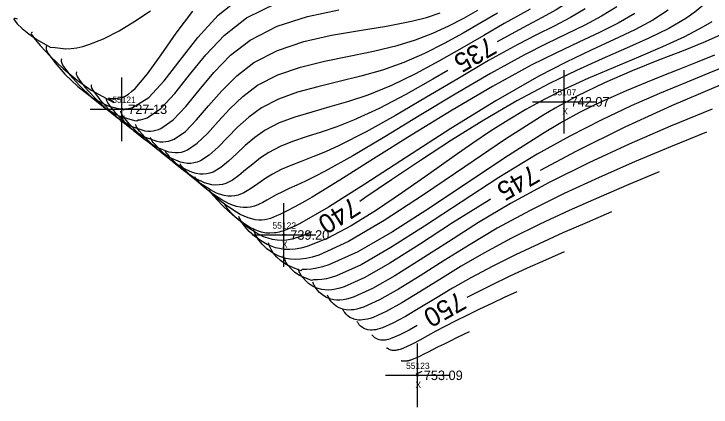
# Model space of a CAD drawing. Extents: x 1378535 to 1380697, y 997729 to 1000024.
# Drawn here: x 1379210.4 to 1379320.1, y 998642.6 to 998704.5 of the extents above; entities that cross this region are included whole.
import ezdxf

# ---------------------------------------------------------------- set-up
doc = ezdxf.new("R2010")
doc.units = 0
for name, color, linetype in [('RD_DTM_Major1', 7, 'Continuous'), ('RD_DTM_Major1_Lbl', 7, 'Continuous'), ('RD_DTM_Minor1', 7, 'Continuous'), ('RD_EX_Misc', 7, 'Continuous'), ('RD_EX_Misc_txCode', 7, 'Continuous'), ('RD_EX_TX_Misc_ELEV', 7, 'Continuous'), ('RD_SMD_Locator', 7, 'Continuous')]:
    doc.layers.add(name, color=color, linetype=linetype)

msp = doc.modelspace()

# ---------------------------------------------------------------- linework, layer by layer
at = {"layer": 'RD_DTM_Major1'}
for points in [[(1379324.38, 998719.6), (1379319.88, 998720.71), (1379315.84, 998721.31), (1379312.37, 998721.01), (1379310.09, 998719.95), (1379308.14, 998718.3), (1379306.4, 998716.24), (1379304.76, 998713.95), (1379303.12, 998711.65), (1379301.36, 998709.51), (1379299.65, 998707.9), (1379297.77, 998706.48), (1379295.73, 998705.2), (1379293.52, 998703.96), (1379291.16, 998702.71), (1379288.64, 998701.37), (1379286.45, 998700.14)], [(1379321.12, 998707.59), (1379319.99, 998706.78), (1379318.82, 998705.85), (1379317.56, 998704.85), (1379316.16, 998703.85), (1379313.48, 998702.27), (1379310.35, 998700.71), (1379306.82, 998699.13), (1379302.99, 998697.46), (1379298.92, 998695.63), (1379294.7, 998693.59), (1379289.54, 998690.84), (1379284.36, 998687.82), (1379279.28, 998684.66), (1379274.39, 998681.48), (1379269.82, 998678.41), (1379265.65, 998675.56), (1379264.85, 998675)], [(1379220.26, 998695.43), (1379220.23, 998695.32), (1379220.2, 998695.21), (1379220.21, 998695.06), (1379220.28, 998694.86), (1379220.4, 998694.6), (1379220.62, 998694.26), (1379221.56, 998693.03), (1379223.01, 998691.43), (1379224.81, 998689.7), (1379226.85, 998688.09), (1379228.96, 998686.83), (1379231.03, 998686.16), (1379231.5, 998686.08), (1379231.9, 998686.1), (1379232.31, 998686.15), (1379232.73, 998686.23), (1379233.13, 998686.35), (1379233.54, 998686.51), (1379235.47, 998687.86), (1379237.44, 998689.96), (1379239.53, 998692.53), (1379241.85, 998695.31), (1379244.5, 998698.04), (1379247.58, 998700.44), (1379251.85, 998702.63), (1379256.59, 998704.15), (1379261.56, 998705.2)], [(1379333.91, 998698.16), (1379333.61, 998698.08), (1379333.41, 998698.02), (1379333.25, 998697.97), (1379333.16, 998697.94), (1379333.06, 998697.91), (1379332.98, 998697.88), (1379332.89, 998697.85), (1379332.8, 998697.82), (1379332.7, 998697.78), (1379332.6, 998697.74), (1379332.48, 998697.7), (1379332.2, 998697.6), (1379331.88, 998697.48), (1379331.52, 998697.35), (1379331.12, 998697.19), (1379330.67, 998697.02), (1379330.18, 998696.83), (1379326.1, 998695.22), (1379320.54, 998692.93), (1379313.88, 998690.05), (1379306.54, 998686.69), (1379298.92, 998682.94), (1379293.21, 998679.88)], [(1379278.67, 998695.62), (1379276.35, 998694.27), (1379272.07, 998691.86), (1379267.87, 998689.66), (1379263.83, 998687.8), (1379261.21, 998686.79), (1379258.74, 998685.94), (1379256.41, 998685.18), (1379254.26, 998684.44), (1379252.29, 998683.65), (1379250.52, 998682.74), (1379249.19, 998681.86), (1379247.98, 998680.91), (1379246.87, 998679.97), (1379245.81, 998679.1), (1379244.78, 998678.37), (1379243.76, 998677.86), (1379243.23, 998677.7), (1379242.69, 998677.61), (1379242.14, 998677.59), (1379241.57, 998677.65), (1379240.99, 998677.77), (1379240.4, 998677.96), (1379238.87, 998678.7), (1379237.31, 998679.72), (1379235.81, 998680.9), (1379234.46, 998682.1), (1379233.34, 998683.2), (1379232.54, 998684.07), (1379232.33, 998684.32), (1379232.18, 998684.53), (1379232.06, 998684.7), (1379231.98, 998684.84), (1379231.93, 998684.96), (1379231.88, 998685.08)], [(1379257.24, 998670.21), (1379255.72, 998669.53), (1379254.15, 998669.05), (1379253.36, 998668.92), (1379252.59, 998668.88), (1379251.85, 998668.91), (1379251.12, 998669.02), (1379250.4, 998669.21), (1379249.7, 998669.46), (1379248.52, 998670.05), (1379247.39, 998670.78), (1379246.36, 998671.57), (1379245.45, 998672.38), (1379244.7, 998673.13), (1379244.14, 998673.76), (1379243.98, 998673.97), (1379243.85, 998674.15), (1379243.74, 998674.31), (1379243.65, 998674.46), (1379243.57, 998674.6), (1379243.49, 998674.73)], [(1379285.42, 998675.38), (1379285.19, 998675.24), (1379279.43, 998671.62), (1379274.21, 998668.24), (1379269.58, 998665.31), (1379265.62, 998663.01), (1379262.39, 998661.55), (1379261.69, 998661.33), (1379261.03, 998661.18), (1379260.43, 998661.09), (1379259.86, 998661.05), (1379259.33, 998661.07), (1379258.84, 998661.14), (1379258.06, 998661.36), (1379257.37, 998661.69), (1379256.78, 998662.1), (1379256.28, 998662.55), (1379255.87, 998663.01), (1379255.56, 998663.46), (1379255.46, 998663.62), (1379255.38, 998663.78), (1379255.3, 998663.94), (1379255.23, 998664.09), (1379255.17, 998664.23), (1379255.11, 998664.38)], [(1379297, 998667.08), (1379294.08, 998665.78), (1379291.18, 998664.48), (1379288.33, 998663.17), (1379285.54, 998661.84), (1379282.83, 998660.49), (1379281.68, 998659.89)], [(1379273.84, 998655.47), (1379272.6, 998654.76), (1379271.13, 998654), (1379269.89, 998653.46), (1379269.61, 998653.37), (1379269.35, 998653.29), (1379269.1, 998653.23), (1379268.87, 998653.19), (1379268.66, 998653.16), (1379268.46, 998653.15), (1379268.14, 998653.17), (1379267.86, 998653.22), (1379267.62, 998653.3), (1379267.4, 998653.41), (1379267.22, 998653.54), (1379267.05, 998653.68), (1379266.99, 998653.74), (1379266.93, 998653.8), (1379266.82, 998653.91), (1379266.72, 998654.03)]]:
    msp.add_lwpolyline(points, dxfattribs=at)
at = {"layer": 'RD_DTM_Minor1'}
for points in [[(1379215.62, 998699.57), (1379215.54, 998699.47), (1379215.48, 998699.35), (1379215.45, 998699.19), (1379215.49, 998698.98), (1379215.6, 998698.69), (1379215.81, 998698.31), (1379216.83, 998696.89), (1379218.42, 998695.06), (1379220.45, 998693.1), (1379222.76, 998691.34), (1379225.19, 998690.06), (1379227.72, 998689.44), (1379227.85, 998689.59), (1379228.12, 998689.62), (1379228.38, 998689.66), (1379228.65, 998689.71), (1379228.91, 998689.78), (1379229.17, 998689.87), (1379231.61, 998691.41), (1379234.03, 998694.02), (1379236.57, 998697.29), (1379239.37, 998700.86), (1379242.56, 998704.34), (1379246.27, 998707.36)], [(1379217.94, 998697.5), (1379217.88, 998697.4), (1379217.84, 998697.28), (1379217.84, 998697.13), (1379217.89, 998696.93), (1379218.01, 998696.65), (1379218.22, 998696.29), (1379219.2, 998694.98), (1379220.71, 998693.26), (1379222.62, 998691.43), (1379224.78, 998689.73), (1379227.04, 998688.45), (1379229.37, 998687.74), (1379229.75, 998687.69), (1379229.98, 998687.85), (1379230.34, 998687.89), (1379230.69, 998687.96), (1379231.04, 998688.06), (1379231.39, 998688.19), (1379233.54, 998689.67), (1379235.71, 998692.03), (1379238.02, 998694.95), (1379240.59, 998698.12), (1379243.54, 998701.21), (1379247, 998703.92), (1379251.83, 998706.3)], [(1379305.27, 998705.69), (1379302.9, 998704.2), (1379300.25, 998702.78), (1379297.34, 998701.35), (1379294.18, 998699.82), (1379290.77, 998698.11), (1379285.43, 998695.19), (1379279.82, 998691.92), (1379274.19, 998688.51), (1379268.75, 998685.21), (1379263.74, 998682.22), (1379259.38, 998679.78), (1379257.75, 998678.94), (1379256.27, 998678.22), (1379254.93, 998677.59), (1379253.73, 998677.04), (1379252.65, 998676.53), (1379251.67, 998676.03), (1379250.92, 998675.62), (1379250.22, 998675.22), (1379249.55, 998674.84), (1379248.91, 998674.52), (1379248.27, 998674.27), (1379247.62, 998674.1), (1379247.1, 998674.04), (1379246.55, 998674.04), (1379245.99, 998674.1), (1379245.41, 998674.23), (1379244.81, 998674.43), (1379244.19, 998674.69), (1379243.1, 998675.25), (1379241.51, 998676.34), (1379240.2, 998677.35), (1379239.01, 998678.36), (1379238.02, 998679.28), (1379237.28, 998680.01), (1379237.08, 998680.24), (1379236.91, 998680.42), (1379236.79, 998680.57), (1379236.68, 998680.71), (1379236.6, 998680.83), (1379236.52, 998680.94)], [(1379210.97, 998703.7), (1379210.79, 998703.77), (1379210.62, 998703.81), (1379210.49, 998703.83), (1379210.41, 998703.8), (1379210.4, 998703.71), (1379210.49, 998703.54), (1379210.93, 998703), (1379211.7, 998702.25), (1379212.74, 998701.39), (1379213.99, 998700.53), (1379216.12, 998699.29), (1379216.89, 998699.28), (1379217.72, 998699.13), (1379218.56, 998699.07), (1379219.43, 998699.11), (1379220.32, 998699.23), (1379221.24, 998699.44), (1379222.21, 998699.73), (1379224.51, 998700.65), (1379226.95, 998701.89), (1379229.45, 998703.39), (1379231.91, 998705.06)], [(1379213.3, 998701.64), (1379213.21, 998701.61), (1379213.15, 998701.56), (1379213.13, 998701.48), (1379213.17, 998701.33), (1379213.3, 998701.11), (1379213.52, 998700.79), (1379214.55, 998699.55), (1379216.15, 998697.86), (1379218.14, 998695.95), (1379220.34, 998694.09), (1379222.58, 998692.52), (1379226.11, 998690.59), (1379225.29, 998691.29), (1379225.51, 998691.27), (1379225.77, 998691.23), (1379226.03, 998691.21), (1379226.28, 998691.21), (1379226.83, 998691.26), (1379227.37, 998691.4), (1379227.89, 998691.62), (1379228.41, 998691.93), (1379228.93, 998692.32), (1379229.46, 998692.8), (1379231.43, 998695.09), (1379233.58, 998698.1), (1379235.95, 998701.5), (1379238.56, 998704.99)], [(1379222.59, 998693.36), (1379222.57, 998693.25), (1379222.56, 998693.13), (1379222.59, 998692.98), (1379222.66, 998692.79), (1379222.8, 998692.54), (1379223.01, 998692.22), (1379223.93, 998691.07), (1379225.3, 998689.57), (1379227.01, 998687.96), (1379228.93, 998686.43), (1379230.92, 998685.2), (1379232.87, 998684.5), (1379233.35, 998684.42), (1379233.82, 998684.4), (1379234.29, 998684.43), (1379234.74, 998684.5), (1379235.19, 998684.64), (1379235.64, 998684.82), (1379237.38, 998686.03), (1379239.15, 998687.85), (1379241.04, 998690.07), (1379243.11, 998692.46), (1379245.46, 998694.81), (1379248.16, 998696.89), (1379251.87, 998698.8), (1379256.01, 998700.18), (1379260.37, 998701.18), (1379264.77, 998701.95), (1379269.03, 998702.63), (1379272.95, 998703.39), (1379275.31, 998704), (1379277.46, 998704.7)], [(1379224.91, 998691.29), (1379224.91, 998691.18), (1379224.92, 998691.06), (1379224.96, 998690.91), (1379225.05, 998690.72), (1379225.19, 998690.48), (1379225.4, 998690.18), (1379226.29, 998689.1), (1379227.6, 998687.71), (1379229.21, 998686.2), (1379231.02, 998684.76), (1379232.9, 998683.58), (1379234.73, 998682.85), (1379235.25, 998682.75), (1379235.76, 998682.7), (1379236.26, 998682.72), (1379236.75, 998682.79), (1379237.23, 998682.92), (1379237.71, 998683.12), (1379239.26, 998684.17), (1379240.85, 998685.72), (1379242.53, 998687.58), (1379244.36, 998689.59), (1379246.41, 998691.56), (1379248.75, 998693.32), (1379251.93, 998694.96), (1379255.48, 998696.18), (1379259.26, 998697.12), (1379263.14, 998697.91), (1379267, 998698.69), (1379270.7, 998699.57), (1379273.6, 998700.48), (1379276.31, 998701.53), (1379278.83, 998702.68), (1379281.19, 998703.9), (1379283.39, 998705.16)], [(1379286.5, 998704.69), (1379283.88, 998703.13), (1379281.08, 998701.51), (1379278.12, 998699.89), (1379275.01, 998698.33), (1379271.77, 998696.91), (1379268.42, 998695.69), (1379265.01, 998694.72), (1379261.59, 998693.89), (1379258.23, 998693.09), (1379255.02, 998692.21), (1379252.03, 998691.14), (1379249.34, 998689.76), (1379247.36, 998688.31), (1379245.59, 998686.7), (1379244, 998685.07), (1379242.53, 998683.54), (1379241.13, 998682.28), (1379239.75, 998681.4), (1379239.25, 998681.2), (1379238.74, 998681.07), (1379238.22, 998681.01), (1379237.7, 998681.01), (1379237.16, 998681.08), (1379236.61, 998681.21), (1379234.88, 998681.95), (1379233.11, 998683.08), (1379231.41, 998684.44), (1379229.89, 998685.84), (1379228.64, 998687.13), (1379227.78, 998688.14), (1379227.57, 998688.43), (1379227.43, 998688.66), (1379227.33, 998688.84), (1379227.28, 998688.98), (1379227.25, 998689.11), (1379227.23, 998689.22)], [(1379291.65, 998705.32), (1379289.67, 998704.19), (1379287.58, 998703.02), (1379284.33, 998701.14), (1379280.88, 998699.13), (1379277.28, 998697.09), (1379273.59, 998695.11), (1379269.85, 998693.3), (1379266.12, 998691.77), (1379263.08, 998690.75), (1379260.12, 998689.89), (1379257.29, 998689.1), (1379254.61, 998688.29), (1379252.15, 998687.37), (1379249.94, 998686.23), (1379248.29, 998685.07), (1379246.8, 998683.8), (1379245.45, 998682.53), (1379244.19, 998681.34), (1379242.97, 998680.34), (1379241.76, 998679.65), (1379241.25, 998679.46), (1379240.72, 998679.35), (1379240.18, 998679.31), (1379239.64, 998679.33), (1379239.07, 998679.43), (1379238.5, 998679.59), (1379236.87, 998680.33), (1379235.21, 998681.4), (1379233.61, 998682.67), (1379232.17, 998683.97), (1379230.99, 998685.16), (1379230.16, 998686.1), (1379229.95, 998686.37), (1379229.8, 998686.59), (1379229.7, 998686.77), (1379229.63, 998686.91), (1379229.59, 998687.03), (1379229.56, 998687.15)], [(1379300.32, 998705.33), (1379297.98, 998703.97), (1379295.42, 998702.64), (1379292.66, 998701.26), (1379289.71, 998699.74), (1379285.1, 998697.19), (1379280.25, 998694.35), (1379275.31, 998691.42), (1379270.45, 998688.56), (1379265.82, 998685.97), (1379261.57, 998683.81), (1379259.43, 998682.85), (1379257.44, 998682.04), (1379255.62, 998681.33), (1379253.96, 998680.67), (1379252.46, 998680.02), (1379251.1, 998679.33), (1379250.07, 998678.69), (1379249.13, 998678.04), (1379248.24, 998677.4), (1379247.39, 998676.82), (1379246.56, 998676.35), (1379245.71, 998676.02), (1379245.18, 998675.9), (1379244.64, 998675.85), (1379244.08, 998675.87), (1379243.5, 998675.95), (1379242.91, 998676.11), (1379242.3, 998676.34), (1379241.36, 998676.83), (1379239.41, 998678.04), (1379238.01, 998679.13), (1379236.74, 998680.23), (1379235.68, 998681.24), (1379234.91, 998682.04), (1379234.71, 998682.28), (1379234.55, 998682.47), (1379234.43, 998682.64), (1379234.33, 998682.77), (1379234.26, 998682.89), (1379234.2, 998683.01)], [(1379308.11, 998704.61), (1379305.51, 998703.1), (1379302.56, 998701.62), (1379299.29, 998700.08), (1379295.71, 998698.39), (1379291.83, 998696.47), (1379285.74, 998693.13), (1379279.36, 998689.38), (1379273.01, 998685.48), (1379267.01, 998681.71), (1379261.68, 998678.36), (1379257.33, 998675.71), (1379256.25, 998675.08), (1379255.27, 998674.53), (1379254.39, 998674.05), (1379253.6, 998673.64), (1379252.89, 998673.28), (1379252.23, 998672.97), (1379251.72, 998672.73), (1379251.24, 998672.53), (1379250.78, 998672.35), (1379250.34, 998672.22), (1379249.89, 998672.13), (1379249.44, 998672.07), (1379248.92, 998672.07), (1379248.38, 998672.13), (1379247.83, 998672.25), (1379247.25, 998672.43), (1379246.65, 998672.67), (1379246.03, 998672.98), (1379244.83, 998673.69), (1379243.56, 998674.59), (1379242.36, 998675.53), (1379241.26, 998676.46), (1379240.33, 998677.31), (1379239.63, 998677.98), (1379239.43, 998678.19), (1379239.27, 998678.36), (1379239.14, 998678.51), (1379239.03, 998678.64), (1379238.93, 998678.76), (1379238.85, 998678.87)], [(1379313.37, 998705.16), (1379310.95, 998703.57), (1379308.11, 998702.05), (1379304.87, 998700.51), (1379301.26, 998698.84), (1379297.29, 998696.95), (1379292.99, 998694.74), (1379286.22, 998690.86), (1379279.15, 998686.48), (1379272.16, 998681.98), (1379265.61, 998677.73), (1379259.89, 998674.11), (1379255.36, 998671.51), (1379254.92, 998671.28), (1379254.5, 998671.08), (1379254.1, 998670.89), (1379253.71, 998670.73), (1379253.35, 998670.58), (1379252.99, 998670.45), (1379252.71, 998670.35), (1379252.43, 998670.27), (1379252.16, 998670.19), (1379251.9, 998670.13), (1379251.65, 998670.08), (1379251.39, 998670.05), (1379250.7, 998670), (1379250.04, 998670.04), (1379249.39, 998670.16), (1379248.76, 998670.36), (1379248.37, 998670.56), (1379247.49, 998670.97), (1379246.36, 998671.7), (1379245.24, 998672.56), (1379244.18, 998673.47), (1379243.23, 998674.37), (1379242.44, 998675.19), (1379241.84, 998675.86), (1379241.67, 998676.07), (1379241.53, 998676.25), (1379241.42, 998676.41), (1379241.32, 998676.55), (1379241.24, 998676.68), (1379241.17, 998676.8)], [(1379320.22, 998703.32), (1379318.89, 998702.5), (1379315.93, 998700.94), (1379312.47, 998699.35), (1379308.68, 998697.74), (1379304.7, 998696.08), (1379300.7, 998694.37), (1379296.84, 998692.6), (1379293.84, 998691.08), (1379290.98, 998689.5), (1379288.19, 998687.83), (1379285.42, 998686.06), (1379282.6, 998684.17), (1379279.67, 998682.13), (1379275.69, 998679.31), (1379271.58, 998676.42), (1379267.46, 998673.65), (1379263.5, 998671.18), (1379259.82, 998669.21), (1379256.56, 998667.92), (1379255.58, 998667.67), (1379254.66, 998667.51), (1379253.8, 998667.45), (1379252.98, 998667.47), (1379252.21, 998667.58), (1379251.55, 998667.69), (1379250.28, 998668.22), (1379249.2, 998668.84), (1379248.24, 998669.55), (1379247.44, 998670.29), (1379246.79, 998671), (1379246.33, 998671.62), (1379246.19, 998671.83), (1379246.09, 998672.02), (1379246, 998672.19), (1379245.93, 998672.35), (1379245.87, 998672.51), (1379245.81, 998672.66)], [(1379322.14, 998701.45), (1379319.21, 998700.16), (1379315.74, 998698.76), (1379311.85, 998697.24), (1379307.68, 998695.56), (1379303.36, 998693.68), (1379299.01, 998691.57), (1379298.15, 998691.12), (1379297.29, 998690.66), (1379296.43, 998690.18), (1379295.56, 998689.68), (1379294.68, 998689.17), (1379293.78, 998688.64), (1379287.76, 998684.8), (1379281.34, 998680.47), (1379274.87, 998676.07), (1379268.67, 998672.01), (1379263.06, 998668.7), (1379258.37, 998666.56), (1379257.34, 998666.24), (1379256.39, 998666.02), (1379255.5, 998665.9), (1379254.68, 998665.86), (1379253.92, 998665.91), (1379253.21, 998666.03), (1379252.08, 998666.4), (1379251.08, 998666.93), (1379250.22, 998667.56), (1379249.51, 998668.24), (1379248.96, 998668.91), (1379248.56, 998669.51), (1379248.45, 998669.72), (1379248.36, 998669.91), (1379248.29, 998670.09), (1379248.23, 998670.26), (1379248.18, 998670.43), (1379248.14, 998670.59)], [(1379320.65, 998698.05), (1379317.92, 998696.95), (1379315.04, 998695.81), (1379312.1, 998694.63), (1379309.18, 998693.45), (1379306.77, 998692.45), (1379304.38, 998691.41), (1379301.94, 998690.27), (1379299.41, 998689), (1379296.73, 998687.54), (1379293.84, 998685.84), (1379288.23, 998682.27), (1379282.16, 998678.22), (1379275.95, 998674.08), (1379269.96, 998670.23), (1379264.52, 998667.08), (1379259.97, 998665.01), (1379258.99, 998664.7), (1379258.08, 998664.48), (1379257.25, 998664.34), (1379256.47, 998664.29), (1379255.76, 998664.31), (1379255.58, 998664.07), (1379254.04, 998664.71), (1379253.13, 998665.16), (1379252.36, 998665.71), (1379251.72, 998666.31), (1379251.22, 998666.91), (1379250.87, 998667.46), (1379250.76, 998667.66), (1379250.68, 998667.85), (1379250.61, 998668.02), (1379250.56, 998668.19), (1379250.51, 998668.36), (1379250.46, 998668.52)], [(1379321.72, 998695.99), (1379319.75, 998695.2), (1379316.08, 998693.72), (1379312, 998692.02), (1379307.57, 998690.07), (1379302.84, 998687.84), (1379297.87, 998685.3), (1379292.74, 998682.44), (1379286.73, 998678.76), (1379280.77, 998674.9), (1379275.04, 998671.13), (1379269.74, 998667.75), (1379265.06, 998665.04), (1379261.18, 998663.28), (1379260.34, 998663.02), (1379259.57, 998662.83), (1379258.85, 998662.72), (1379258.18, 998662.67), (1379257.55, 998662.69), (1379257.24, 998662.57), (1379256.06, 998663.03), (1379255.26, 998663.42), (1379254.58, 998663.9), (1379254.01, 998664.42), (1379253.56, 998664.95), (1379253.22, 998665.46), (1379253.12, 998665.64), (1379253.03, 998665.81), (1379252.96, 998665.98), (1379252.9, 998666.14), (1379252.84, 998666.29), (1379252.78, 998666.45)], [(1379320.28, 998689.56), (1379313.73, 998686.85), (1379307.24, 998684.05), (1379300.86, 998681.12), (1379294.62, 998678.01), (1379288.55, 998674.69), (1379283.54, 998671.68), (1379278.78, 998668.66), (1379274.35, 998665.81), (1379270.34, 998663.29), (1379266.85, 998661.29), (1379263.96, 998659.99), (1379263.33, 998659.79), (1379262.75, 998659.64), (1379262.2, 998659.54), (1379261.69, 998659.49), (1379261.21, 998659.49), (1379260.77, 998659.54), (1379260.08, 998659.7), (1379259.47, 998659.96), (1379258.95, 998660.3), (1379258.51, 998660.67), (1379258.15, 998661.07), (1379257.87, 998661.46), (1379257.77, 998661.61), (1379257.69, 998661.76), (1379257.62, 998661.9), (1379257.55, 998662.04), (1379257.49, 998662.17), (1379257.43, 998662.31)], [(1379319.41, 998685.95), (1379313.73, 998683.61), (1379308.08, 998681.24), (1379302.5, 998678.8), (1379297.01, 998676.27), (1379291.66, 998673.61), (1379286.46, 998670.78), (1379282.18, 998668.24), (1379278.11, 998665.7), (1379274.33, 998663.3), (1379270.91, 998661.18), (1379267.92, 998659.5), (1379265.44, 998658.38), (1379264.9, 998658.2), (1379264.39, 998658.06), (1379263.92, 998657.97), (1379263.48, 998657.92), (1379263.07, 998657.91), (1379262.69, 998657.93), (1379262.09, 998658.05), (1379261.57, 998658.25), (1379261.12, 998658.52), (1379260.74, 998658.83), (1379260.42, 998659.16), (1379260.17, 998659.49), (1379260.09, 998659.62), (1379260.01, 998659.75), (1379259.94, 998659.87), (1379259.87, 998660), (1379259.75, 998660.24)], [(1379311.94, 998679.66), (1379307.18, 998677.66), (1379302.44, 998675.64), (1379297.77, 998673.57), (1379293.18, 998671.44), (1379288.7, 998669.21), (1379284.37, 998666.88), (1379280.81, 998664.8), (1379277.44, 998662.73), (1379274.3, 998660.78), (1379271.47, 998659.06), (1379268.99, 998657.68), (1379266.92, 998656.75), (1379266.47, 998656.6), (1379266.04, 998656.48), (1379265.64, 998656.4), (1379265.27, 998656.35), (1379264.93, 998656.32), (1379264.61, 998656.33), (1379264.1, 998656.41), (1379263.67, 998656.56), (1379263.29, 998656.76), (1379262.96, 998657), (1379262.69, 998657.26), (1379262.47, 998657.54), (1379262.39, 998657.64), (1379262.32, 998657.75), (1379262.26, 998657.86), (1379262.19, 998657.96), (1379262.07, 998658.17)], [(1379304.47, 998673.37), (1379300.63, 998671.71), (1379296.81, 998670.05), (1379293.04, 998668.35), (1379289.35, 998666.62), (1379285.76, 998664.84), (1379282.29, 998662.99), (1379279.45, 998661.36), (1379276.77, 998659.75), (1379274.28, 998658.25), (1379272.03, 998656.92), (1379270.06, 998655.85), (1379268.4, 998655.12), (1379268.04, 998654.99), (1379267.69, 998654.89), (1379267.37, 998654.82), (1379267.07, 998654.77), (1379266.79, 998654.74), (1379266.53, 998654.74), (1379266.12, 998654.79), (1379265.77, 998654.88), (1379265.46, 998655.02), (1379265.19, 998655.2), (1379264.96, 998655.39), (1379264.76, 998655.6), (1379264.7, 998655.68), (1379264.63, 998655.77), (1379264.57, 998655.85), (1379264.51, 998655.93), (1379264.45, 998656.02), (1379264.4, 998656.1)], [(1379289.53, 998660.79), (1379287.55, 998659.87), (1379285.59, 998658.95), (1379283.65, 998658.03), (1379281.77, 998657.12), (1379279.95, 998656.22), (1379278.21, 998655.32), (1379276.81, 998654.56), (1379275.49, 998653.84), (1379274.28, 998653.17), (1379273.17, 998652.59), (1379272.2, 998652.12), (1379271.36, 998651.77), (1379271.18, 998651.71), (1379271, 998651.66), (1379270.83, 998651.62), (1379270.67, 998651.58), (1379270.52, 998651.56), (1379270.38, 998651.54), (1379270.15, 998651.54), (1379269.95, 998651.55), (1379269.77, 998651.59), (1379269.61, 998651.64), (1379269.46, 998651.7), (1379269.33, 998651.78), (1379269.23, 998651.84), (1379269.18, 998651.87), (1379269.13, 998651.9), (1379269.09, 998651.93), (1379269.04, 998651.96)], [(1379282.07, 998654.5), (1379280.04, 998653.51), (1379279.05, 998653.03), (1379278.09, 998652.56), (1379277.17, 998652.1), (1379276.3, 998651.66), (1379275.59, 998651.3), (1379274.93, 998650.97), (1379274.32, 998650.67), (1379273.76, 998650.41), (1379273.26, 998650.19), (1379272.83, 998650.02), (1379272.72, 998649.99), (1379272.63, 998649.96), (1379272.53, 998649.93), (1379272.44, 998649.91), (1379272.36, 998649.89), (1379272.27, 998649.87), (1379272.14, 998649.85), (1379272.01, 998649.84), (1379271.9, 998649.84), (1379271.79, 998649.84), (1379271.68, 998649.85), (1379271.59, 998649.86), (1379271.55, 998649.86), (1379271.51, 998649.87), (1379271.47, 998649.87), (1379271.4, 998649.89), (1379271.37, 998649.89)], [(1379274.6, 998648.21), (1379274.29, 998648.08), (1379274.18, 998648.03), (1379274.13, 998648.01), (1379274.08, 998647.99), (1379274.03, 998647.96), (1379273.92, 998647.92), (1379273.9, 998647.91), (1379273.84, 998647.88), (1379273.82, 998647.88), (1379273.8, 998647.87), (1379273.76, 998647.85), (1379273.7, 998647.83), (1379273.69, 998647.82)]]:
    msp.add_lwpolyline(points, dxfattribs=at)
at = {"layer": 'RD_EX_Misc'}
for p, q in [((1379297.01, 998685.71), (1379297.01, 998695.71)), ((1379227.38, 998684.53), (1379227.38, 998694.53)), ((1379292.01, 998690.71), (1379302.01, 998690.71)), ((1379222.38, 998689.53), (1379232.38, 998689.53)), ((1379252.89, 998664.73), (1379252.89, 998674.73)), ((1379247.89, 998669.73), (1379257.89, 998669.73)), ((1379273.9, 998642.63), (1379273.9, 998652.63)), ((1379268.9, 998647.63), (1379278.9, 998647.63))]:
    msp.add_line(p, q, dxfattribs=at)
at = {"layer": 'RD_SMD_Locator'}
for centre in [(1379297.01, 998690.71), (1379227.38, 998689.53), (1379252.89, 998669.73), (1379273.9, 998647.63)]:
    msp.add_circle(centre, 0.15, dxfattribs=at)

# ---------------------------------------------------------------- texts
at = {"layer": 'RD_DTM_Major1_Lbl'}
for s, rotation, p in [('735', 210.0999, (1379285.13, 998701.12)), ('745', 210.0383, (1379291.91, 998680.91)), ('740', 212.1919, (1379263.62, 998675.83)), ('750', 209.4127, (1379280.39, 998660.94))]:
    msp.add_text(s, height=3, rotation=rotation, dxfattribs=at).set_placement(p)
at = {"layer": 'RD_EX_Misc_txCode'}
for s, p in [('55107', (1379295.18, 998691.71)), ('55121', (1379225.87, 998690.53)), ('X', (1379296.7, 998688.71)), ('X', (1379227.07, 998687.53)), ('55122', (1379251.09, 998670.73)), ('X', (1379252.57, 998667.73)), ('55123', (1379272.11, 998648.63)), ('X', (1379273.59, 998645.63))]:
    msp.add_text(s, height=1, dxfattribs=at).set_placement(p)
at = {"layer": 'RD_EX_TX_Misc_ELEV'}
for s, p in [('742.07', (1379298.01, 998689.96)), ('727.13', (1379228.38, 998688.78)), ('739.20', (1379253.89, 998668.98)), ('753.09', (1379274.9, 998646.88))]:
    msp.add_text(s, height=1.5, dxfattribs=at).set_placement(p)

doc.saveas('drawing.dxf')
